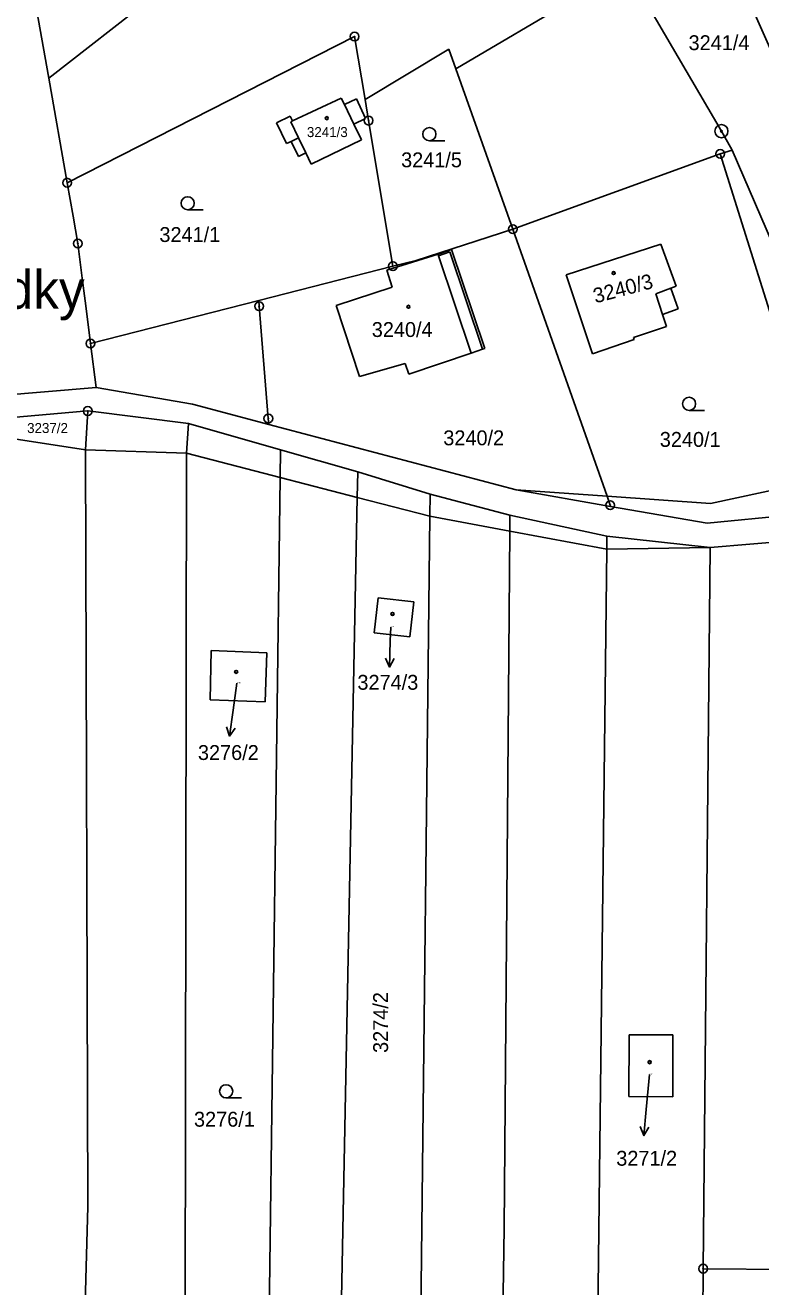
# Model space of a CAD drawing. Extents: x -593183 to -588034, y -1130415 to -1124994.
# Drawn here: x -592621.4 to -592537.4, y -1128135.2 to -1127991.1 of the extents above; entities that cross this region are included whole.
import ezdxf

# ---------------------------------------------------------------- set-up
doc = ezdxf.new("R2010")
doc.units = 0
for name, color, linetype in [('Vrstva 1', 7, 'Continuous'), ('Vrstva 15', 7, 'Continuous'), ('Vrstva 16', 7, 'Continuous'), ('Vrstva 18', 7, 'Continuous'), ('Vrstva 19', 7, 'Continuous'), ('Vrstva 24', 7, 'Continuous'), ('Vrstva 25', 7, 'Continuous'), ('Vrstva 4', 7, 'Continuous')]:
    doc.layers.add(name, color=color, linetype=linetype)

msp = doc.modelspace()

# ---------------------------------------------------------------- linework, layer by layer
at = {"layer": 'Vrstva 1'}
for p, q in [((-592543.23, -1127978.11), (-592528.89, -1128010.56)), ((-592572.2, -1127996.11), (-592552.74, -1127984.59)), ((-592620.1, -1127989.27), (-592618.71, -1127997.15)), ((-592616.6, -1128009.1), (-592583.77, -1127992.41)), ((-592582.58, -1127999.58), (-592583.77, -1127992.41)), ((-592573.01, -1127993.85), (-592582.58, -1127999.58)), ((-592572.2, -1127996.11), (-592573.01, -1127993.85)), ((-592565.69, -1128014.41), (-592572.2, -1127996.11)), ((-592618.71, -1127997.15), (-592616.6, -1128009.1)), ((-592590.87, -1128002.05), (-592585.3, -1127999.44)), ((-592585.3, -1127999.44), (-592584.94, -1128000.18)), ((-592584.94, -1128000.18), (-592583.57, -1127999.52)), ((-592583.57, -1127999.52), (-592582.52, -1128001.77)), ((-592582.58, -1127999.58), (-592582.17, -1128002.01)), ((-592592.71, -1128002.28), (-592591.13, -1128001.51)), ((-592591.56, -1128004.64), (-592592.71, -1128002.28)), ((-592591.13, -1128001.51), (-592590.87, -1128002.05)), ((-592582.52, -1128001.77), (-592583.86, -1128002.42)), ((-592583.86, -1128002.42), (-592583, -1128004.21)), ((-592582.17, -1128002.01), (-592579.39, -1128018.63)), ((-592588.72, -1128006.98), (-592583, -1128004.21)), ((-592591.56, -1128004.64), (-592591.02, -1128004.38)), ((-592591.02, -1128004.38), (-592590.18, -1128006.1)), ((-592590.18, -1128006.1), (-592589.34, -1128005.7)), ((-592589.34, -1128005.7), (-592588.72, -1128006.98)), ((-592565.69, -1128014.41), (-592542, -1128005.81)), ((-592542, -1128005.81), (-592530.36, -1128042.97)), ((-592616.6, -1128009.1), (-592615.94, -1128012.91)), ((-592615.94, -1128012.91), (-592615.39, -1128016.05)), ((-592576.74, -1128017.97), (-592565.69, -1128014.41)), ((-592565.69, -1128014.41), (-592554.93, -1128044.9)), ((-592615.39, -1128016.05), (-592614.89, -1128020.02)), ((-592574.23, -1128017.25), (-592572.71, -1128016.74)), ((-592572.71, -1128016.74), (-592568.91, -1128028.04)), ((-592559.6, -1128019.62), (-592548.8, -1128016.12)), ((-592548.8, -1128016.12), (-592547.04, -1128020.93)), ((-592594.72, -1128022.56), (-592579.39, -1128018.63)), ((-592580.1, -1128019.08), (-592574.23, -1128017.25)), ((-592579.39, -1128018.63), (-592576.74, -1128017.97)), ((-592614.89, -1128020.02), (-592614.56, -1128022.6)), ((-592579.47, -1128021.02), (-592580.1, -1128019.08)), ((-592559.6, -1128019.62), (-592556.59, -1128028.63)), ((-592585.87, -1128023.11), (-592579.47, -1128021.02)), ((-592547.04, -1128020.93), (-592547.63, -1128021.15)), ((-592547.63, -1128021.15), (-592546.8, -1128023.52)), ((-592614.56, -1128022.6), (-592614.22, -1128025.28)), ((-592594.72, -1128022.56), (-592594.67, -1128023.21)), ((-592594.67, -1128023.21), (-592593.63, -1128036.03)), ((-592583.21, -1128031.25), (-592585.87, -1128023.11)), ((-592548.61, -1128024.15), (-592546.8, -1128023.52)), ((-592548.16, -1128025.54), (-592548.61, -1128024.15)), ((-592614.22, -1128025.28), (-592613.95, -1128027.46)), ((-592548.16, -1128025.54), (-592551.92, -1128026.77)), ((-592556.59, -1128028.63), (-592551.83, -1128027.02)), ((-592551.92, -1128026.77), (-592551.83, -1128027.02)), ((-592613.95, -1128027.46), (-592613.31, -1128032.48)), ((-592570.44, -1128028.55), (-592577.59, -1128030.95)), ((-592569.15, -1128028.12), (-592570.44, -1128028.55)), ((-592568.91, -1128028.04), (-592569.15, -1128028.12)), ((-592577.99, -1128029.73), (-592583.21, -1128031.25)), ((-592577.59, -1128030.95), (-592577.99, -1128029.73)), ((-592648.04, -1128035.39), (-592613.31, -1128032.48)), ((-592613.31, -1128032.48), (-592602.29, -1128034.41)), ((-592602.29, -1128034.41), (-592593.57, -1128036.71)), ((-592657.56, -1128038.93), (-592614.26, -1128035.17)), ((-592614.51, -1128039.61), (-592614.26, -1128035.17)), ((-592614.26, -1128035.17), (-592602.74, -1128036.59)), ((-592602.74, -1128036.59), (-592602.97, -1128039.99)), ((-592602.74, -1128036.59), (-592592.24, -1128039.59)), ((-592593.63, -1128036.03), (-592593.57, -1128036.71)), ((-592593.57, -1128036.71), (-592565.3, -1128044.18)), ((-592626.07, -1128037.81), (-592614.51, -1128039.61)), ((-592614.51, -1128039.61), (-592614.25, -1128126.04)), ((-592602.97, -1128039.99), (-592603.12, -1128140.53)), ((-592592.24, -1128039.59), (-592592.28, -1128042.76)), ((-592592.24, -1128039.59), (-592583.42, -1128042.13)), ((-592592.28, -1128042.76), (-592593.58, -1128141.35)), ((-592583.42, -1128042.13), (-592583.48, -1128045.04)), ((-592583.42, -1128042.13), (-592575.13, -1128044.69)), ((-592565.3, -1128044.18), (-592554.52, -1128046.07)), ((-592583.48, -1128045.04), (-592585.37, -1128141.72)), ((-592575.13, -1128044.69), (-592575.16, -1128047.19)), ((-592575.13, -1128044.69), (-592566.03, -1128047.08)), ((-592554.93, -1128044.9), (-592554.57, -1128045.93)), ((-592554.57, -1128045.93), (-592554.52, -1128046.07)), ((-592575.16, -1128047.19), (-592576.25, -1128141.69)), ((-592566.03, -1128047.08), (-592566.04, -1128048.9)), ((-592566.03, -1128047.08), (-592554.95, -1128049.47)), ((-592554.52, -1128046.07), (-592543.51, -1128048)), ((-592543.51, -1128048), (-592531.26, -1128046.8)), ((-592566.04, -1128048.9), (-592566.67, -1128128.52)), ((-592554.95, -1128049.47), (-592554.97, -1128050.97)), ((-592554.95, -1128049.47), (-592543.15, -1128050.75)), ((-592543.15, -1128050.75), (-592531.35, -1128049.75)), ((-592554.97, -1128050.97), (-592556.02, -1128141.47)), ((-592543.15, -1128050.75), (-592543.95, -1128133.13)), ((-592581.52, -1128060.51), (-592581.07, -1128056.53)), ((-592581.07, -1128056.53), (-592577, -1128056.95)), ((-592577, -1128056.95), (-592577.45, -1128060.97)), ((-592577.45, -1128060.97), (-592581.52, -1128060.51)), ((-592600.28, -1128068.18), (-592600.16, -1128062.52)), ((-592600.16, -1128062.52), (-592593.79, -1128062.79)), ((-592593.79, -1128062.79), (-592593.99, -1128068.39)), ((-592593.99, -1128068.39), (-592600.28, -1128068.18)), ((-592552.44, -1128113.48), (-592552.42, -1128106.42)), ((-592552.42, -1128106.42), (-592547.4, -1128106.44)), ((-592547.4, -1128106.44), (-592547.43, -1128113.49)), ((-592547.43, -1128113.49), (-592552.44, -1128113.48)), ((-592614.25, -1128126.04), (-592615.89, -1128189.29)), ((-592566.67, -1128128.52), (-592568.81, -1128254.31)), ((-592543.95, -1128133.13), (-592544.13, -1128151.62)), ((-592543.95, -1128133.13), (-592513.9, -1128133.42))]:
    msp.add_line(p, q, dxfattribs=at)
at = {"layer": 'Vrstva 16'}
for p, q in [((-592579.65, -1128059.85), (-592579.7, -1128061.43)), ((-592597.21, -1128066.27), (-592597.64, -1128069.34)), ((-592550.09, -1128110.97), (-592550.46, -1128114.94))]:
    msp.add_line(p, q, dxfattribs=at)
at = {"layer": 'Vrstva 24'}
for centre, radius in [((-592583.77, -1127992.41), 0.5), ((-592583.77, -1127992.41), 0.0327), ((-592582.17, -1128002.01), 0.5), ((-592582.17, -1128002.01), 0.0327), ((-592541.87, -1128003.22), 0.75), ((-592541.87, -1128003.22), 0.0903), ((-592542, -1128005.81), 0.5), ((-592542, -1128005.81), 0.0327), ((-592616.6, -1128009.1), 0.5), ((-592616.6, -1128009.1), 0.0327), ((-592565.69, -1128014.41), 0.5), ((-592615.39, -1128016.05), 0.5), ((-592565.69, -1128014.41), 0.0327), ((-592615.39, -1128016.05), 0.0327), ((-592579.39, -1128018.63), 0.5), ((-592579.39, -1128018.63), 0.0327), ((-592594.67, -1128023.21), 0.5), ((-592594.67, -1128023.21), 0.0327), ((-592613.95, -1128027.46), 0.5), ((-592613.95, -1128027.46), 0.0327), ((-592614.26, -1128035.17), 0.5), ((-592614.26, -1128035.17), 0.0327), ((-592593.63, -1128036.03), 0.5), ((-592593.63, -1128036.03), 0.0327), ((-592554.57, -1128045.93), 0.5), ((-592554.57, -1128045.93), 0.0327), ((-592543.95, -1128133.13), 0.5), ((-592543.95, -1128133.13), 0.0327)]:
    msp.add_circle(centre, radius, dxfattribs=at)
at = {"layer": 'Vrstva 25'}
for p, q in [((-592573.48, -1128004.31), (-592575.23, -1128004.31)), ((-592601.09, -1128012.2), (-592602.84, -1128012.2)), ((-592543.81, -1128035.11), (-592545.56, -1128035.11)), ((-592579.7, -1128061.43), (-592579.79, -1128064.43)), ((-592597.64, -1128069.34), (-592598.05, -1128072.31)), ((-592596.7, -1128113.62), (-592598.45, -1128113.62)), ((-592550.46, -1128114.94), (-592550.73, -1128117.93))]:
    msp.add_line(p, q, dxfattribs=at)
for points in [[(-592579.26, -1128063.44), (-592579.79, -1128064.43), (-592580.26, -1128063.41)], [(-592597.42, -1128071.39), (-592598.05, -1128072.31), (-592598.41, -1128071.25)], [(-592550.15, -1128116.98), (-592550.73, -1128117.93), (-592551.14, -1128116.89)]]:
    msp.add_lwpolyline(points, dxfattribs=at)
for centre, radius in [((-592586.95, -1128001.73), 0.175), ((-592586.95, -1128001.73), 0.15), ((-592575.23, -1128003.56), 0.75), ((-592602.84, -1128011.45), 0.75), ((-592554.18, -1128019.42), 0.175), ((-592554.18, -1128019.42), 0.15), ((-592577.62, -1128023.27), 0.175), ((-592577.62, -1128023.27), 0.15), ((-592545.56, -1128034.36), 0.75), ((-592579.44, -1128058.35), 0.175), ((-592579.44, -1128058.35), 0.15), ((-592597.3, -1128064.97), 0.175), ((-592597.3, -1128064.97), 0.15), ((-592550.07, -1128109.54), 0.175), ((-592550.07, -1128109.54), 0.15), ((-592598.45, -1128112.87), 0.75)]:
    msp.add_circle(centre, radius, dxfattribs=at)
at = {"layer": 'Vrstva 4'}
for p, q in [((-592618.71, -1127997.15), (-592602.73, -1127984.7)), ((-592552.74, -1127984.59), (-592541.87, -1128003.22)), ((-592584.94, -1128000.18), (-592583.86, -1128002.42)), ((-592590.87, -1128002.05), (-592591.06, -1128002.15)), ((-592591.06, -1128002.15), (-592590.18, -1128003.97)), ((-592591.02, -1128004.38), (-592590.18, -1128003.97)), ((-592590.18, -1128003.97), (-592589.34, -1128005.7)), ((-592541.87, -1128003.22), (-592540.63, -1128005.39)), ((-592542, -1128005.81), (-592540.63, -1128005.39)), ((-592540.63, -1128005.39), (-592532.39, -1128024.52)), ((-592574.17, -1128017.44), (-592572.88, -1128017.01)), ((-592572.88, -1128017.01), (-592569.15, -1128028.12)), ((-592574.23, -1128017.25), (-592574.17, -1128017.44)), ((-592570.44, -1128028.55), (-592574.17, -1128017.44)), ((-592547.63, -1128021.15), (-592549.37, -1128021.78)), ((-592613.95, -1128027.46), (-592594.72, -1128022.56)), ((-592549.37, -1128021.78), (-592548.61, -1128024.15)), ((-592614.51, -1128039.61), (-592602.97, -1128039.99)), ((-592602.97, -1128039.99), (-592592.28, -1128042.76)), ((-592592.28, -1128042.76), (-592583.48, -1128045.04)), ((-592543.11, -1128045.73), (-592530.36, -1128042.97)), ((-592565.3, -1128044.18), (-592554.93, -1128044.9)), ((-592583.48, -1128045.04), (-592575.16, -1128047.19)), ((-592554.93, -1128044.9), (-592543.11, -1128045.73)), ((-592575.16, -1128047.19), (-592566.04, -1128048.9)), ((-592566.04, -1128048.9), (-592554.97, -1128050.97)), ((-592554.97, -1128050.97), (-592543.15, -1128050.75))]:
    msp.add_line(p, q, dxfattribs=at)

# ---------------------------------------------------------------- texts
at = {"layer": 'Vrstva 15'}
msp.add_text('Vinohrádky', height=4.4, dxfattribs=at).set_placement((-592644.04, -1128023.5))
at = {"layer": 'Vrstva 16'}
for s, p in [('3274/3', (-592583.45, -1128067.01)), ('3276/2', (-592601.67, -1128075.03)), ('3271/2', (-592553.88, -1128121.37))]:
    msp.add_text(s, height=1.7, dxfattribs=at).set_placement(p)
at = {"layer": 'Vrstva 18'}
for s, height, p in [('3241/4', 1.7, (-592545.62, -1127993.96)), ('3241/5', 1.7, (-592578.46, -1128007.34)), ('3241/1', 1.7, (-592606.07, -1128015.87)), ('3237/2', 1.14, (-592621.18, -1128037.69)), ('3240/2', 1.7, (-592573.64, -1128039.09)), ('3240/1', 1.7, (-592548.91, -1128039.27)), ('3276/1', 1.7, (-592602.12, -1128116.91))]:
    msp.add_text(s, height=height, dxfattribs=at).set_placement(p)
msp.add_text('3274/2', height=1.7, rotation=90, dxfattribs=at).set_placement((-592579.95, -1128108.49))
at = {"layer": 'Vrstva 19'}
for s, height, p in [('3241/3', 1.14, (-592589.22, -1128003.89)), ('3240/4', 1.7, (-592581.81, -1128026.72)), ('3274/3', 0.1, (-592579.65, -1128059.85)), ('3276/2', 0.1, (-592597.21, -1128066.27)), ('3271/2', 0.1, (-592550.09, -1128110.97))]:
    msp.add_text(s, height=height, dxfattribs=at).set_placement(p)
msp.add_text('3240/3', height=1.7, rotation=14.874, dxfattribs=at).set_placement((-592556.26, -1128022.89))

doc.saveas('drawing.dxf')
